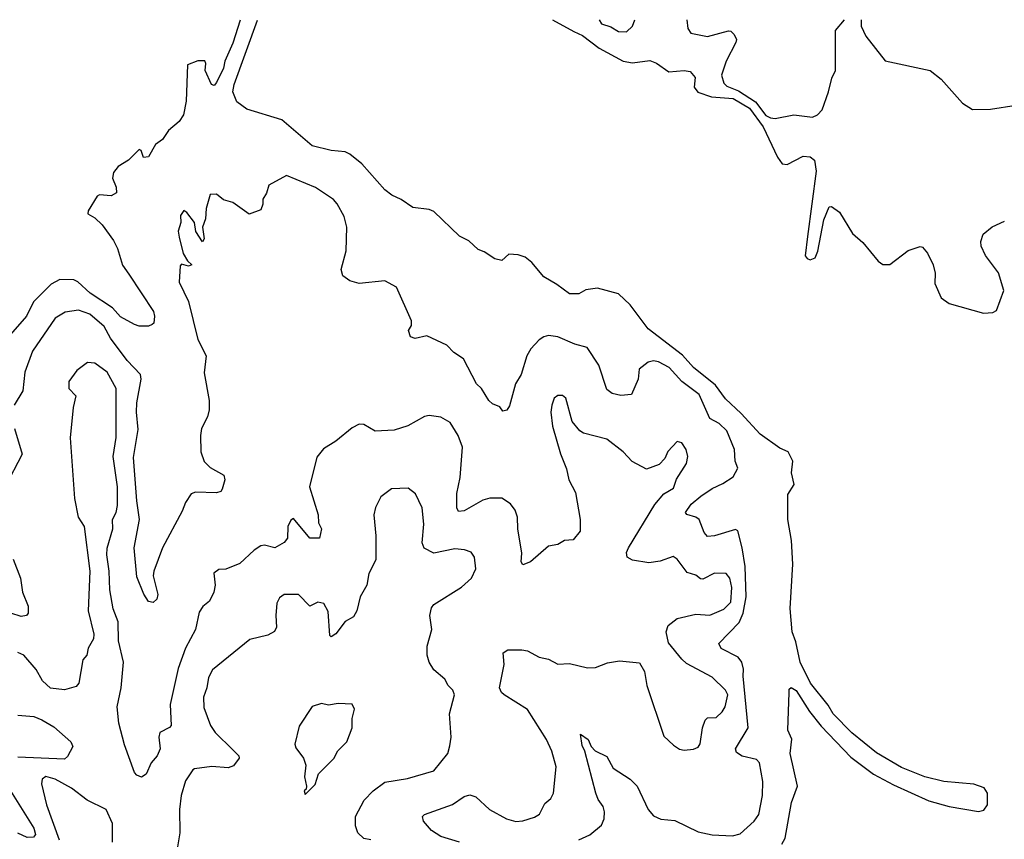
# Model space of a CAD drawing. Extents: x 1954683 to 2060285, y 904798 to 1016299.
# Tile 378 of 472: x 2009794 to 2014005, y 1012788 to 1016293. Entities that reach past the tile are written whole.
import ezdxf

# ---------------------------------------------------------------- set-up
doc = ezdxf.new("R2010")
doc.units = 0

msp = doc.modelspace()

# ---------------------------------------------------------------- linework, layer by layer
at = {"layer": '0CON10XD'}
for points in [[(2010737.1, 1016290.3), (2010705, 1016192.2), (2010670.7, 1016115), (2010664.6, 1016085), (2010635, 1016023.8), (2010625, 1016012), (2010614.2, 1016015), (2010586.2, 1016075), (2010590, 1016105), (2010585, 1016116.7), (2010555, 1016117.5), (2010510.7, 1016099.3), (2010505.7, 1015944.3), (2010493.9, 1015886.1), (2010475, 1015857.5), (2010430.5, 1015819.5), (2010405, 1015780), (2010375, 1015758.8), (2010345, 1015706), (2010322.9, 1015702.9), (2010313.6, 1015733.6), (2010305, 1015738), (2010258.5, 1015691.5), (2010214.2, 1015665), (2010195, 1015640), (2010190.5, 1015615), (2010206.1, 1015576.1), (2010207.6, 1015552.4), (2010185, 1015539.2), (2010135, 1015543.5), (2010125, 1015538.5), (2010086.2, 1015475), (2010085, 1015462.5), (2010115, 1015446.2), (2010145.6, 1015415.6), (2010195, 1015348), (2010211.9, 1015315), (2010233.2, 1015243.2), (2010260.8, 1015205), (2010365.8, 1015045), (2010370, 1015025), (2010366.7, 1014995), (2010360.7, 1014989.3), (2010345, 1014982.5), (2010305, 1014982.5), (2010285, 1014990), (2010225, 1015022.2), (2010190.7, 1015060.7), (2010095, 1015122.7), (2010042.2, 1015172.2), (2010025, 1015180), (2009965, 1015182), (2009928.7, 1015161.3), (2009853.1, 1015086.9), (2009823.3, 1015025), (2009754, 1014946)], [(2013084.2, 1013415.8), (2013085, 1013430), (2013092.4, 1013437.6), (2013115, 1013424.7), (2013171.9, 1013335), (2013221.4, 1013271.4), (2013348.6, 1013138.6), (2013445, 1013065.8), (2013530.8, 1013020.8), (2013682.5, 1012952.5), (2013768.6, 1012928.6), (2013895, 1012907.3), (2013917.2, 1012912.8), (2013932.6, 1012935), (2013933.5, 1012985), (2013918.1, 1013008.1), (2013875, 1013024.3), (2013745.6, 1013034.4), (2013664.4, 1013054.4), (2013565, 1013095.4), (2013458, 1013158), (2013352.5, 1013242.5), (2013272.3, 1013325), (2013251.4, 1013361.4), (2013175.5, 1013455), (2013131, 1013545), (2013112.5, 1013632.5), (2013097.2, 1013675), (2013088.6, 1013775), (2013100, 1013965), (2013095.2, 1014065), (2013079.2, 1014155), (2013078.3, 1014261.7), (2013105.6, 1014305), (2013094.4, 1014355), (2013100.5, 1014405), (2013079.6, 1014445), (2013045, 1014460.4), (2012960.6, 1014520.6), (2012879.3, 1014609.3), (2012811.7, 1014671.7), (2012769.9, 1014729.9), (2012676, 1014805), (2012628.3, 1014858.3), (2012481.2, 1014971.2), (2012405, 1015073.1), (2012355, 1015119.8), (2012265, 1015144.2), (2012215, 1015138), (2012185, 1015121.2), (2012145, 1015120), (2012090.7, 1015160.7), (2012035, 1015192.5), (2011983.9, 1015253.9), (2011955, 1015276.7), (2011925, 1015286.7), (2011885, 1015290), (2011855, 1015262.5), (2011825, 1015270), (2011780.7, 1015300.7), (2011755, 1015310), (2011715, 1015346.7), (2011675, 1015366.7), (2011565, 1015472), (2011545, 1015480.8), (2011475, 1015490), (2011425, 1015524), (2011385, 1015542.9), (2011355, 1015565.6), (2011256.5, 1015676.5), (2011205, 1015718.2), (2011185, 1015727.1), (2011125, 1015733.1), (2011045, 1015753.1), (2010915, 1015864.3), (2010765, 1015910), (2010722.1, 1015942.1), (2010704.7, 1015984.7), (2010710.8, 1016015), (2010810.9, 1016290.4)], [(2012072.5, 1016291.6), (2012163, 1016243), (2012200.6, 1016225), (2012271.6, 1016171.6), (2012375, 1016115.3), (2012415, 1016108.2), (2012488, 1016118), (2012517.4, 1016107.4), (2012570, 1016070), (2012635.6, 1016075.6), (2012661.2, 1016071.2), (2012682, 1016045), (2012678.9, 1016005), (2012693.3, 1015983.3), (2012752.6, 1015962.6), (2012845, 1015955.6), (2012915, 1015913.8), (2012974, 1015835), (2013034.4, 1015704.4), (2013055, 1015675.9), (2013076.5, 1015673.5), (2013145, 1015708.9), (2013175, 1015705.8), (2013192.7, 1015692.7), (2013200, 1015645), (2013162.3, 1015365), (2013153.5, 1015283.5), (2013161.4, 1015271.4), (2013175, 1015265.2), (2013195.8, 1015274.2), (2013206.8, 1015303.2), (2013233.3, 1015436.7), (2013255, 1015492.5), (2013265, 1015494.4), (2013299.7, 1015469.7), (2013355, 1015378.9), (2013399.7, 1015339.7), (2013465, 1015260.8), (2013485, 1015246.2), (2013515, 1015246.2), (2013593.9, 1015306.1), (2013645, 1015322.5), (2013655, 1015320), (2013676.2, 1015295), (2013700, 1015245), (2013709.5, 1015209.5), (2013708.1, 1015165), (2013735, 1015103.8), (2013769.5, 1015079.5), (2013915, 1015038.1), (2013955, 1015040), (2013971.2, 1015048.8), (2014002.5, 1015135), (2013980.3, 1015210.3), (2013924.4, 1015285), (2013905.8, 1015325), (2013904.4, 1015345), (2013914.5, 1015375.5), (2013953.2, 1015406.8), (2014005, 1015430.8)], [(2012271.8, 1016291.8), (2012281.8, 1016275), (2012322.3, 1016262.3), (2012355, 1016242.3), (2012389.4, 1016240.6), (2012415, 1016265.8), (2012424.4, 1016291.9)], [(2012647.2, 1016292.1), (2012651.5, 1016255), (2012663.3, 1016235), (2012735, 1016221.1), (2012825, 1016244.6), (2012835, 1016243.3), (2012849.5, 1016229.5), (2012858.6, 1016208.6), (2012856.7, 1016195), (2012815.2, 1016115), (2012794.8, 1016055), (2012805, 1016022), (2012818.6, 1016008.6), (2012868, 1015988), (2012941.2, 1015941.2), (2012985, 1015883.3), (2013005, 1015872.5), (2013025, 1015870.4), (2013105, 1015885.6), (2013185, 1015876.7), (2013205, 1015885.7), (2013225, 1015906.9), (2013253.2, 1015985), (2013266.6, 1016043.4), (2013283.4, 1016075), (2013283.4, 1016246.6), (2013320.7, 1016292.8)], [(2013392.7, 1016292.8), (2013392.9, 1016265), (2013412, 1016222), (2013495, 1016117.5), (2013687.5, 1016075), (2013735, 1016038.8), (2013826.3, 1015936.3), (2013868.8, 1015908.8), (2013945, 1015910), (2014055, 1015928)], [(2012184.7, 1012785.3), (2012232.5, 1012807.5), (2012282.3, 1012847.7), (2012293.1, 1012875), (2012294.5, 1012905.5), (2012288.4, 1012928.4), (2012267.4, 1012957.4), (2012257.1, 1012985), (2012210.5, 1013165), (2012198.9, 1013188.9), (2012192.7, 1013237.3), (2012224.3, 1013215), (2012237.1, 1013185), (2012255, 1013165.8), (2012305, 1013141.4), (2012332.1, 1013092.1), (2012405, 1013045.6), (2012435, 1013015.5), (2012481.1, 1012915), (2012505, 1012887.5), (2012535, 1012874.5), (2012595, 1012868.9), (2012695, 1012820.4), (2012755, 1012807.3), (2012842.7, 1012802.7), (2012875, 1012810.7), (2012935.2, 1012864.8), (2012955.5, 1012894.5), (2012970, 1012975), (2012971.7, 1013035), (2012957.4, 1013115), (2012945, 1013129.2), (2012883.2, 1013143.2), (2012859.4, 1013159.4), (2012855.5, 1013175), (2012909.6, 1013265), (2012887.3, 1013485), (2012889.8, 1013515), (2012881.6, 1013545), (2012866.9, 1013566.9), (2012794.1, 1013604.1), (2012784.3, 1013625), (2012871, 1013715), (2012887.7, 1013755), (2012901.2, 1013825), (2012896.3, 1013955), (2012883.7, 1014033.7), (2012865, 1014106.7), (2012855, 1014112.1), (2012765.4, 1014085.4), (2012735, 1014083.1), (2012720.4, 1014100.4), (2012700, 1014155), (2012686, 1014165), (2012646.6, 1014176.6), (2012640.8, 1014185), (2012665, 1014221.5), (2012707.3, 1014255), (2012755, 1014288.4), (2012801, 1014309), (2012845, 1014337.5), (2012864.4, 1014375), (2012852.9, 1014405), (2012851.1, 1014455), (2012817.5, 1014535), (2012785, 1014566.5), (2012745, 1014587.8), (2012699.4, 1014689.4), (2012625.3, 1014745.3), (2012571.5, 1014805), (2012525, 1014830.4), (2012505, 1014833.6), (2012481.8, 1014828.2), (2012442.3, 1014797.7), (2012438.5, 1014755), (2012410.3, 1014689.7), (2012365, 1014686), (2012327.5, 1014695), (2012305, 1014711.2), (2012270, 1014815), (2012220.8, 1014890.8), (2012167.5, 1014905), (2012095, 1014936.9), (2012055, 1014942.9), (2012035, 1014937.1), (2012015, 1014924.2), (2011980, 1014885), (2011962.9, 1014855), (2011937.9, 1014775), (2011914.5, 1014735), (2011889.1, 1014640.9), (2011877.3, 1014622.7), (2011859.3, 1014619.3), (2011846.8, 1014636.8), (2011815, 1014650), (2011800, 1014665), (2011769.2, 1014715), (2011747.5, 1014735), (2011692, 1014842), (2011649.8, 1014869.8), (2011620.3, 1014900.3), (2011535, 1014940.8), (2011485, 1014930), (2011465, 1014936.7), (2011456.4, 1014963.6), (2011468.8, 1014985), (2011468.8, 1015005), (2011405, 1015149.2), (2011355, 1015175.6), (2011245, 1015164.2), (2011205, 1015175.7), (2011175, 1015198), (2011168.5, 1015225), (2011189.6, 1015305), (2011193.1, 1015405), (2011181.3, 1015451.3), (2011152, 1015505), (2011135, 1015523.8), (2011058.8, 1015575), (2010935, 1015626), (2010858.8, 1015585), (2010849.5, 1015550.5), (2010833.3, 1015525), (2010833.6, 1015503.6), (2010825, 1015480), (2010775, 1015461.2), (2010705, 1015511.2), (2010665, 1015522), (2010635, 1015546.7), (2010607.5, 1015545), (2010590.4, 1015485), (2010588.3, 1015441.7), (2010575.5, 1015405), (2010582.5, 1015355), (2010575, 1015342.5), (2010546.7, 1015386.7), (2010540.8, 1015425), (2010508.8, 1015468.8), (2010495, 1015476.7), (2010481.2, 1015455), (2010483.3, 1015425), (2010472, 1015388), (2010475, 1015362.5), (2010492.6, 1015292.6), (2010511.2, 1015261.2), (2010530, 1015245), (2010515, 1015238.8), (2010485, 1015246.7), (2010479.3, 1015240.7), (2010475, 1015170), (2010515, 1015087.5), (2010555.4, 1014925), (2010591.2, 1014855), (2010582, 1014782), (2010604, 1014665), (2010604.4, 1014625), (2010596.9, 1014595), (2010570.5, 1014545), (2010566.9, 1014515), (2010567.6, 1014445), (2010583, 1014403), (2010608.1, 1014378.1), (2010666.2, 1014345), (2010671.2, 1014325), (2010658.8, 1014285), (2010653.3, 1014275), (2010635, 1014269.2), (2010545, 1014272.7), (2010527.5, 1014265), (2010502, 1014228), (2010489.1, 1014190.9), (2010405, 1014033.8), (2010367.1, 1013935), (2010364.4, 1013915), (2010384.3, 1013835), (2010379.5, 1013815), (2010365, 1013800.5), (2010344.7, 1013804.7), (2010325, 1013836.2), (2010295, 1013910), (2010283.3, 1014035), (2010306.2, 1014155), (2010294.3, 1014235.7), (2010281, 1014421), (2010300.2, 1014539.8), (2010293.4, 1014615), (2010294.8, 1014654.8), (2010313, 1014755), (2010310, 1014775), (2010253.5, 1014835), (2010181.4, 1014931.4), (2010155, 1014981.1), (2010093.9, 1015033.9), (2010045, 1015050.9), (2009987.8, 1015042.2), (2009945, 1015016.5), (2009848.7, 1014875), (2009816.1, 1014785), (2009807.2, 1014705), (2009769.8, 1014645)], [(2011675, 1012775.9), (2011595, 1012799.2), (2011555, 1012825.5), (2011520, 1012865), (2011516.2, 1012885), (2011525, 1012893.8), (2011645, 1012937.1), (2011695, 1012971.1), (2011718.6, 1012978.6), (2011745, 1012970), (2011802.9, 1012915), (2011875, 1012875.5), (2011915, 1012864.5), (2011945, 1012866.7), (2011995, 1012882.2), (2012016.2, 1012895), (2012039.2, 1012940.8), (2012065, 1012962), (2012077.1, 1012985), (2012087.6, 1013097.6), (2012069.6, 1013165), (2012046.4, 1013215), (2011965, 1013343.6), (2011865, 1013406), (2011854, 1013415), (2011845.7, 1013435), (2011865.7, 1013535), (2011861.2, 1013585), (2011881.8, 1013598.2), (2011941.7, 1013598.3), (2011965, 1013594.4), (2012015, 1013566.7), (2012055, 1013558.5), (2012095, 1013537.1), (2012145, 1013540), (2012221.7, 1013521.7), (2012256.8, 1013523.2), (2012307.3, 1013542.7), (2012358.3, 1013551.7), (2012445, 1013542.5), (2012466.2, 1013505), (2012476, 1013445), (2012549.1, 1013229.1), (2012589.7, 1013189.7), (2012615, 1013174), (2012635, 1013168.8), (2012675, 1013173.3), (2012695, 1013181.2), (2012704.3, 1013195.7), (2012714, 1013265), (2012725, 1013297.1), (2012735, 1013306.9), (2012771.7, 1013308.3), (2012797.7, 1013332.3), (2012811.5, 1013355), (2012821.9, 1013405), (2012811.9, 1013425), (2012755, 1013481.9), (2012645, 1013540), (2012625, 1013557.5), (2012568.6, 1013628.6), (2012557.8, 1013675), (2012567.2, 1013702.8), (2012605, 1013732.7), (2012685, 1013751.1), (2012745, 1013746.2), (2012805, 1013771.3), (2012835, 1013801.9), (2012840, 1013865), (2012830.8, 1013905), (2012815, 1013924.4), (2012765, 1013925.5), (2012715, 1013899.6), (2012705, 1013902.3), (2012685, 1013917.8), (2012648.4, 1013928.4), (2012605, 1013985.7), (2012587.7, 1013997.7), (2012532.5, 1013977.5), (2012485, 1013970), (2012415, 1013980.9), (2012391.9, 1013995), (2012389.4, 1014015), (2012396.9, 1014035), (2012510.4, 1014219.6), (2012547.8, 1014265), (2012590.5, 1014289.5), (2012602.5, 1014327.5), (2012645.6, 1014395), (2012650.6, 1014425), (2012644.2, 1014455), (2012625, 1014483.3), (2012605, 1014488.8), (2012565, 1014446.2), (2012553.2, 1014416.8), (2012528.9, 1014391.1), (2012475, 1014371.4), (2012413.4, 1014403.4), (2012375, 1014445.5), (2012305, 1014498.6), (2012205, 1014524.2), (2012188.8, 1014535), (2012155.8, 1014575), (2012128.8, 1014675), (2012115.8, 1014685.8), (2012095, 1014686), (2012080, 1014675), (2012069.2, 1014645), (2012065.7, 1014615), (2012071.9, 1014555), (2012106.6, 1014436.6), (2012132.5, 1014372.5), (2012141.8, 1014325), (2012170.5, 1014270.5), (2012190.5, 1014155), (2012190, 1014105), (2012161.2, 1014068.8), (2012124.2, 1014065.8), (2012095, 1014049.1), (2012055, 1014041.1), (2011978.8, 1013975), (2011945, 1013961.2), (2011938, 1013975), (2011941.2, 1014011.2), (2011924.5, 1014115), (2011922.7, 1014165), (2011912.5, 1014195), (2011892.4, 1014222.4), (2011855, 1014246.9), (2011805, 1014246.9), (2011775, 1014237.9), (2011695, 1014192.2), (2011670.3, 1014190.3), (2011663.6, 1014205), (2011663, 1014267), (2011677.8, 1014335), (2011686.9, 1014465), (2011668.5, 1014515), (2011635, 1014570), (2011595, 1014592.5), (2011545, 1014600.8), (2011525, 1014596.2), (2011454.3, 1014555.7), (2011395, 1014537.8), (2011313.7, 1014533.7), (2011265, 1014561.2), (2011245, 1014563.3), (2011215, 1014547.5), (2011145, 1014490), (2011092.7, 1014457.3), (2011065, 1014422.5), (2011033.3, 1014295), (2011069.6, 1014175), (2011071.5, 1014141.5), (2011083.8, 1014115), (2011076.2, 1014075), (2011035, 1014076.2), (2010965, 1014160), (2010952.5, 1014152.5), (2010940, 1014125), (2010938.8, 1014075), (2010925, 1014056.7), (2010885, 1014034.2), (2010840, 1014045), (2010825, 1014042.5), (2010796.2, 1014025), (2010735, 1013966.9), (2010675, 1013942.9), (2010645, 1013942), (2010624.3, 1013925.7), (2010629.2, 1013875), (2010624.2, 1013845), (2010605, 1013805.8), (2010577, 1013783), (2010561.1, 1013758.9), (2010545.5, 1013685), (2010503.4, 1013605), (2010471.7, 1013518.3), (2010436.6, 1013365), (2010441.1, 1013275), (2010434.6, 1013265.4), (2010393.1, 1013245), (2010388.6, 1013225), (2010394.3, 1013175), (2010381.4, 1013145), (2010356, 1013115), (2010333.9, 1013066.1), (2010315, 1013053.8), (2010295, 1013062.5), (2010285, 1013074.2), (2010241.5, 1013191.5), (2010217.3, 1013285), (2010210.8, 1013355), (2010227.2, 1013435), (2010237.9, 1013545), (2010216.4, 1013636.4), (2010215, 1013717.5), (2010193, 1013773), (2010179.5, 1013855), (2010176.9, 1013935), (2010165.8, 1014005), (2010167.7, 1014032.3), (2010192.5, 1014115), (2010190, 1014155), (2010205.9, 1014185), (2010211.6, 1014215), (2010211.4, 1014295), (2010192.9, 1014425), (2010206.5, 1014506.5), (2010206.7, 1014715), (2010167.8, 1014785), (2010115, 1014823.3), (2010083, 1014827), (2010038, 1014792), (2010004.2, 1014745), (2010004.3, 1014715), (2010034, 1014685), (2010022.5, 1014635), (2010009.2, 1014505), (2010027.5, 1014245), (2010044, 1014165), (2010068.8, 1014125), (2010093.3, 1013935), (2010086.2, 1013765), (2010110, 1013665), (2010108.8, 1013645), (2010086.7, 1013605), (2010080, 1013575), (2010063.3, 1013555), (2010046, 1013455), (2010035, 1013442), (2009985, 1013427.5), (2009925, 1013434.4), (2009891.5, 1013465), (2009864.7, 1013514.7), (2009811.9, 1013575), (2009785, 1013587.1)], [(2009771.9, 1014545), (2009804, 1014435), (2009731.1, 1014295)], [(2011295, 1012785.6), (2011265, 1012791.1), (2011239.1, 1012815), (2011229.6, 1012845), (2011229.6, 1012885), (2011266.8, 1012955), (2011305, 1012994.6), (2011355, 1013031.8), (2011451.8, 1013048.2), (2011565, 1013080.6), (2011624.3, 1013155), (2011633.1, 1013186.9), (2011638.6, 1013225), (2011631.4, 1013325), (2011652.5, 1013405), (2011646, 1013425), (2011625.7, 1013445.7), (2011612.2, 1013472.2), (2011565, 1013512.5), (2011544.6, 1013545), (2011536.7, 1013575), (2011535.7, 1013614.3), (2011556, 1013685), (2011548, 1013745), (2011555, 1013777.5), (2011565, 1013792), (2011683.4, 1013866.6), (2011725.9, 1013904.1), (2011744.4, 1013945), (2011739.4, 1013995), (2011725, 1014015.7), (2011696.4, 1014026.4), (2011655, 1014029.5), (2011565, 1014011.5), (2011523.4, 1014033.4), (2011514.7, 1014055), (2011522.1, 1014135), (2011514.7, 1014204.7), (2011486.9, 1014265), (2011455, 1014289.4), (2011383.6, 1014286.4), (2011337.5, 1014252.5), (2011315, 1014206.7), (2011307.8, 1014175), (2011316.2, 1014085), (2011316.8, 1013983.2), (2011286.2, 1013925), (2011278.8, 1013875), (2011249.2, 1013825), (2011235.7, 1013765), (2011220.9, 1013739.1), (2011185, 1013719.5), (2011145, 1013666.4), (2011125, 1013653.3), (2011120, 1013660), (2011112.4, 1013762.4), (2011095, 1013796.4), (2011068.3, 1013801.7), (2011035, 1013784.2), (2010985.4, 1013835.4), (2010925, 1013834.4), (2010905, 1013820.8), (2010893, 1013797), (2010888.7, 1013745), (2010892.5, 1013695), (2010883.6, 1013676.4), (2010855, 1013660.6), (2010778.3, 1013641.7), (2010617.9, 1013512.1), (2010600.5, 1013479.5), (2010594.6, 1013435), (2010580, 1013395), (2010580.9, 1013350.9), (2010609.5, 1013275), (2010628.9, 1013245), (2010705, 1013170), (2010730.8, 1013145), (2010732, 1013135), (2010708.3, 1013101.7), (2010685, 1013093.3), (2010615, 1013099.6), (2010541.4, 1013088.6), (2010533.5, 1013085), (2010502.2, 1013037.8), (2010484.8, 1012975), (2010477.3, 1012915), (2010479, 1012815), (2010468.8, 1012755)], [(2009765.7, 1013985.7), (2009796.8, 1013905), (2009806.2, 1013845), (2009829.4, 1013785), (2009830, 1013755), (2009822.5, 1013745), (2009799.4, 1013740.6), (2009755, 1013754.6)], [(2013053.3, 1012766.7), (2013067.1, 1012792.9), (2013093.8, 1012945), (2013120, 1013015), (2013088.9, 1013155), (2013095.6, 1013215.6), (2013079.4, 1013255), (2013084.2, 1013415.8)], [(2011015, 1012980), (2011057.3, 1013022.7), (2011072, 1013068), (2011136.4, 1013133.6), (2011154.5, 1013165.5), (2011192, 1013205), (2011216, 1013265), (2011216, 1013305), (2011226, 1013345), (2011215.7, 1013365.7), (2011155, 1013368.8), (2011115, 1013362), (2011085, 1013368), (2011045, 1013355.8), (2010989, 1013271), (2010970.8, 1013195), (2010975, 1013178.8), (2011007.5, 1013135), (2011018, 1013105), (2011011.4, 1013055), (2011020, 1013015), (2011018.3, 1013001.7), (2011010, 1012995), (2011015, 1012980)], [(2009785, 1013319), (2009853.5, 1013313.5), (2009888.7, 1013298.7), (2009939.4, 1013269.4), (2010011.9, 1013205), (2010021.1, 1013185), (2009998.6, 1013141.4), (2009985, 1013130.8), (2009785, 1013139.8)], [(2010190, 1012775), (2010191.1, 1012855), (2010164, 1012915), (2010081.9, 1012955), (2010015, 1013006.1), (2009945, 1013045.6), (2009905, 1013056.9), (2009889.2, 1013045), (2009886.9, 1013025), (2009908.2, 1012935), (2009962.4, 1012785)], [(2009754.8, 1012995), (2009854.2, 1012835), (2009861.7, 1012808.3), (2009852.8, 1012797.2), (2009825, 1012795.7), (2009785, 1012814.5)]]:
    msp.add_lwpolyline(points, dxfattribs=at)

doc.saveas('drawing.dxf')
